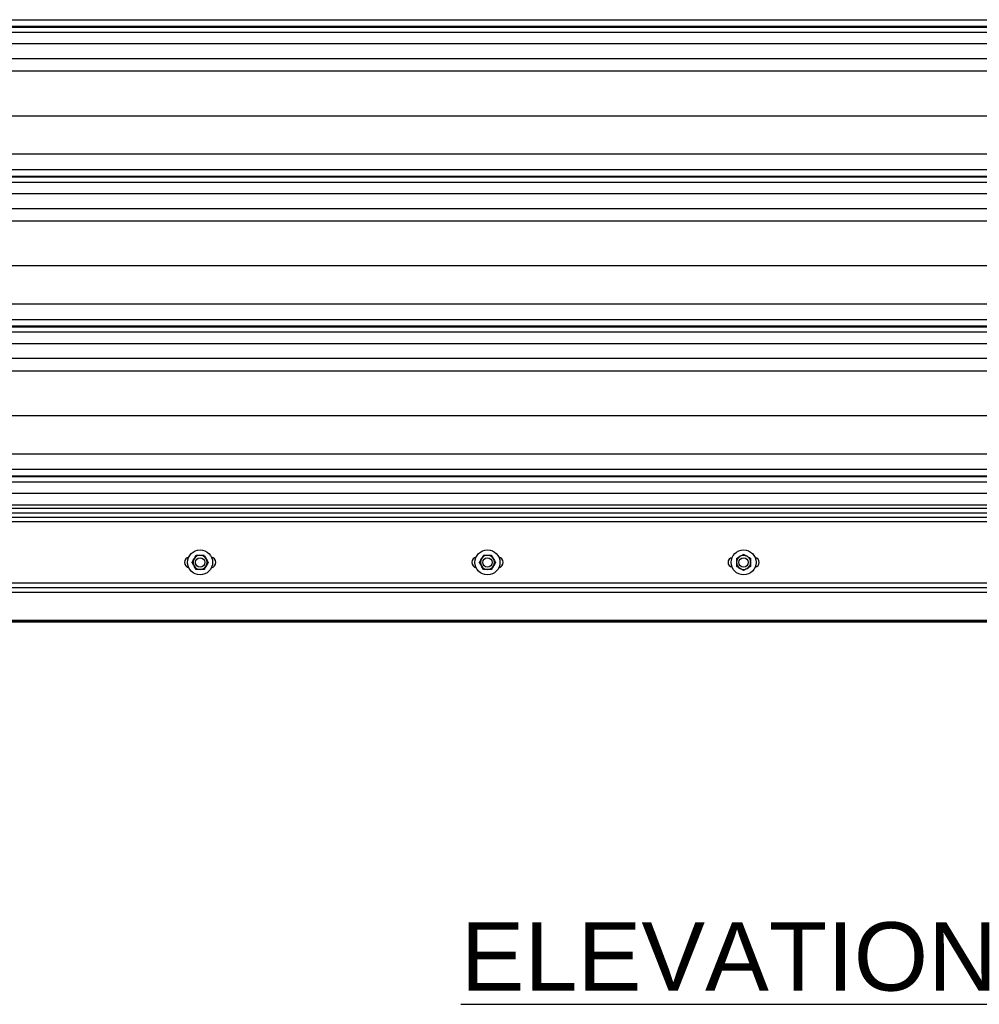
# Model space of a CAD drawing. Header units: inches. Extents: x 170 to 284, y 215 to 248.
# Tile 506 of 656: x 203.52 to 204.84, y 239.26 to 240.61. Entities that reach past the tile are written whole.
import ezdxf

# ---------------------------------------------------------------- set-up
doc = ezdxf.new("R2010")
doc.units = ezdxf.units.IN
doc.header["$LTSCALE"] = 0.25
doc.header["$MEASUREMENT"] = 0
doc.layers.add('ANNOTATIONS', color=1, linetype='Continuous')
doc.layers.add('LH FRONT OF HOOD', color=7, linetype='Continuous')
doc.styles.add('ARIAL', font='arial.ttf', dxfattribs={"height": 0.09375})

msp = doc.modelspace()

# ---------------------------------------------------------------- linework, layer by layer
at = {"layer": 'LH FRONT OF HOOD'}
for p, q in [((202.50032, 240.60579), (206.53264, 240.60579)), ((206.53264, 240.59631), (202.50032, 240.59631)), ((202.50032, 240.59567), (206.53264, 240.59567)), ((202.50032, 240.58865), (206.53264, 240.58865)), ((202.50032, 240.57296), (206.53264, 240.57296)), ((202.50032, 240.55258), (206.53264, 240.55258)), ((202.57687, 240.5355), (206.45609, 240.5355)), ((202.53049, 240.47411), (206.50248, 240.47411)), ((202.50032, 240.42172), (206.53264, 240.42172)), ((202.50032, 240.40034), (206.53264, 240.40034)), ((206.53264, 240.39086), (202.50032, 240.39086)), ((202.50032, 240.39022), (206.53264, 240.39022)), ((202.50032, 240.3832), (206.53264, 240.3832)), ((202.50032, 240.36752), (206.53264, 240.36752)), ((202.50032, 240.34713), (206.53264, 240.34713)), ((202.57687, 240.33005), (206.45609, 240.33005)), ((202.53049, 240.26866), (206.50248, 240.26866)), ((202.50032, 240.21628), (206.53264, 240.21628)), ((202.50032, 240.1949), (206.53264, 240.1949)), ((206.53264, 240.18541), (202.50032, 240.18541)), ((202.50032, 240.18477), (206.53264, 240.18477)), ((202.50032, 240.17775), (206.53264, 240.17775)), ((202.50032, 240.16207), (206.53264, 240.16207)), ((202.50032, 240.14168), (206.53264, 240.14168)), ((202.57687, 240.12461), (206.45609, 240.12461)), ((202.53049, 240.06321), (206.50248, 240.06321)), ((202.50032, 240.01083), (206.53264, 240.01083)), ((202.50032, 239.98945), (206.53264, 239.98945)), ((206.53264, 239.97996), (202.50032, 239.97996)), ((202.50032, 239.97932), (206.53264, 239.97932)), ((202.50032, 239.97231), (206.53264, 239.97231)), ((202.50032, 239.95662), (206.53264, 239.95662)), ((206.53264, 239.94023), (202.50032, 239.94023)), ((206.53264, 239.93564), (202.50032, 239.93564)), ((206.53264, 239.92945), (202.50032, 239.92945)), ((202.50032, 239.92384), (206.53264, 239.92384)), ((206.53264, 239.91742), (202.50032, 239.91742)), ((202.50032, 239.83396), (206.53264, 239.83396)), ((206.67368, 239.82031), (202.35929, 239.82031)), ((202.49197, 239.82111), (206.541, 239.82111)), ((202.50032, 239.82754), (206.53264, 239.82754)), ((208.44568, 239.78003), (200.70953, 239.78003)), ((206.67368, 239.78189), (202.35929, 239.78189)), ((206.67368, 239.78074), (202.35929, 239.78074)), ((206.67368, 239.78003), (202.35929, 239.78003)), ((206.62899, 239.78189), (202.50249, 239.78189))]:
    msp.add_line(p, q, dxfattribs=at)
for centre, radius in [((203.77174, 239.86178), 0.01712), ((204.16551, 239.86178), 0.01712), ((204.51648, 239.86178), 0.01712), ((203.77174, 239.86178), 0.00642), ((204.16551, 239.86178), 0.00642), ((204.51648, 239.86178), 0.00642)]:
    msp.add_circle(centre, radius, dxfattribs=at)
for centre, radius, start, end in [((203.75783, 239.86178), 0.00749, 102.05152, 257.94848), ((203.77174, 239.86178), 0.00962, 90, 150), ((203.77174, 239.86178), 0.00962, 30, 90), ((203.78565, 239.86178), 0.00749, 282.05152, 77.94848), ((204.1516, 239.86178), 0.00749, 102.05152, 257.94848), ((204.16551, 239.86178), 0.00962, 90, 150), ((204.16551, 239.86178), 0.00962, 30, 90), ((204.17942, 239.86178), 0.00749, 282.05152, 77.94848), ((204.51648, 239.86178), 0.00962, 120, 180), ((204.51648, 239.86178), 0.00962, 60, 120), ((204.51648, 239.86178), 0.00962, 0, 60), ((203.77174, 239.86178), 0.00962, 150, 210), ((203.77174, 239.86178), 0.00962, 210, 270), ((203.77174, 239.86178), 0.00962, 270, 330), ((203.77174, 239.86178), 0.00962, 330, 30), ((204.16551, 239.86178), 0.00962, 150, 210), ((204.16551, 239.86178), 0.00962, 210, 270), ((204.16551, 239.86178), 0.00962, 270, 330), ((204.16551, 239.86178), 0.00962, 330, 30), ((204.5015, 239.86178), 0.00642, 98.21321, 261.78679), ((204.51648, 239.86178), 0.00962, 180, 240), ((204.51648, 239.86178), 0.00962, 300, 0), ((204.53146, 239.86178), 0.00642, 278.21321, 81.78679), ((204.51648, 239.86178), 0.00962, 240, 300)]:
    msp.add_arc(centre, radius, start, end, dxfattribs=at)
for points, knots in [([(203.7634, 239.86659), (203.76379, 239.86726), (203.76458, 239.86863), (203.7655, 239.87022), (203.76603, 239.87113), (203.76618, 239.8714)], [0, 0, 0, 0, 0.4057211, 0.8260994, 1, 1, 1, 1]), ([(203.77174, 239.8714), (203.77161, 239.8714), (203.77006, 239.8714), (203.76816, 239.8714), (203.76651, 239.8714), (203.76618, 239.8714)], [0, 0, 0, 0, 0.0660449, 0.8129016, 1, 1, 1, 1]), ([(203.77729, 239.8714), (203.77682, 239.8714), (203.77506, 239.8714), (203.77314, 239.8714), (203.77174, 239.8714)], [0, 0, 0, 0, 0.2661568, 1, 1, 1, 1]), ([(203.77729, 239.8714), (203.77772, 239.87065), (203.7786, 239.86913), (203.77956, 239.86746), (203.78006, 239.86661), (203.78007, 239.86659)], [0, 0, 0, 0, 0.4839977, 0.9856214, 1, 1, 1, 1]), ([(204.15718, 239.86659), (204.15757, 239.86726), (204.15836, 239.86863), (204.15928, 239.87022), (204.1598, 239.87113), (204.15996, 239.8714)], [0, 0, 0, 0, 0.4057211, 0.8260994, 1, 1, 1, 1]), ([(204.16551, 239.8714), (204.16539, 239.8714), (204.16383, 239.8714), (204.16193, 239.8714), (204.16029, 239.8714), (204.15996, 239.8714)], [0, 0, 0, 0, 0.0660449, 0.8129016, 1, 1, 1, 1]), ([(204.17107, 239.8714), (204.1706, 239.8714), (204.16883, 239.8714), (204.16692, 239.8714), (204.16551, 239.8714)], [0, 0, 0, 0, 0.2661568, 1, 1, 1, 1]), ([(204.17107, 239.8714), (204.1715, 239.87065), (204.17238, 239.86913), (204.17334, 239.86746), (204.17383, 239.86661), (204.17384, 239.86659)], [0, 0, 0, 0, 0.4839977, 0.9856214, 1, 1, 1, 1]), ([(204.50686, 239.86733), (204.50761, 239.86776), (204.50913, 239.86864), (204.5108, 239.8696), (204.51165, 239.8701), (204.51167, 239.87011)], [0, 0, 0, 0, 0.4839977, 0.9856214, 1, 1, 1, 1]), ([(204.51167, 239.87011), (204.51235, 239.8705), (204.51371, 239.87129), (204.51531, 239.87221), (204.51622, 239.87273), (204.51648, 239.87289)], [0, 0, 0, 0, 0.4057211, 0.8260994, 1, 1, 1, 1]), ([(204.51648, 239.87289), (204.51723, 239.87246), (204.51875, 239.87158), (204.52042, 239.87062), (204.52127, 239.87012), (204.52129, 239.87011)], [0, 0, 0, 0, 0.4839977, 0.9856214, 1, 1, 1, 1]), ([(204.52129, 239.87011), (204.52197, 239.86972), (204.52334, 239.86893), (204.52493, 239.86801), (204.52584, 239.86749), (204.52611, 239.86733)], [0, 0, 0, 0, 0.4057211, 0.8260994, 1, 1, 1, 1]), ([(203.76063, 239.86178), (203.76106, 239.86252), (203.76194, 239.86405), (203.7629, 239.86571), (203.76339, 239.86656), (203.7634, 239.86659)], [0, 0, 0, 0, 0.4839977, 0.9856214, 1, 1, 1, 1]), ([(203.7634, 239.85697), (203.76302, 239.85764), (203.76223, 239.85901), (203.7613, 239.8606), (203.76078, 239.86151), (203.76063, 239.86178)], [0, 0, 0, 0, 0.4057211, 0.8260994, 1, 1, 1, 1]), ([(203.76618, 239.85215), (203.76575, 239.8529), (203.76487, 239.85442), (203.76391, 239.85609), (203.76342, 239.85694), (203.7634, 239.85697)], [0, 0, 0, 0, 0.4839977, 0.9856214, 1, 1, 1, 1]), ([(203.78007, 239.85697), (203.77968, 239.85629), (203.77889, 239.85492), (203.77797, 239.85333), (203.77745, 239.85242), (203.77729, 239.85215)], [0, 0, 0, 0, 0.4057211, 0.8260994, 1, 1, 1, 1]), ([(203.78007, 239.86659), (203.78046, 239.86591), (203.78125, 239.86455), (203.78217, 239.86295), (203.78269, 239.86204), (203.78285, 239.86178)], [0, 0, 0, 0, 0.4057211, 0.8260994, 1, 1, 1, 1]), ([(203.78285, 239.86178), (203.78242, 239.86103), (203.78154, 239.85951), (203.78058, 239.85784), (203.78008, 239.85699), (203.78007, 239.85697)], [0, 0, 0, 0, 0.4839977, 0.9856214, 1, 1, 1, 1]), ([(204.1544, 239.86178), (204.15483, 239.86252), (204.15571, 239.86405), (204.15667, 239.86571), (204.15716, 239.86656), (204.15718, 239.86659)], [0, 0, 0, 0, 0.4839977, 0.9856214, 1, 1, 1, 1]), ([(204.15718, 239.85697), (204.15679, 239.85764), (204.156, 239.85901), (204.15508, 239.8606), (204.15455, 239.86151), (204.1544, 239.86178)], [0, 0, 0, 0, 0.4057211, 0.8260994, 1, 1, 1, 1]), ([(204.15996, 239.85215), (204.15952, 239.8529), (204.15865, 239.85442), (204.15769, 239.85609), (204.15719, 239.85694), (204.15718, 239.85697)], [0, 0, 0, 0, 0.4839977, 0.9856214, 1, 1, 1, 1]), ([(204.17384, 239.85697), (204.17346, 239.85629), (204.17266, 239.85492), (204.17174, 239.85333), (204.17122, 239.85242), (204.17107, 239.85215)], [0, 0, 0, 0, 0.4057211, 0.8260994, 1, 1, 1, 1]), ([(204.17384, 239.86659), (204.17423, 239.86591), (204.17502, 239.86455), (204.17594, 239.86295), (204.17647, 239.86204), (204.17662, 239.86178)], [0, 0, 0, 0, 0.4057211, 0.8260994, 1, 1, 1, 1]), ([(204.17662, 239.86178), (204.17619, 239.86103), (204.17531, 239.85951), (204.17435, 239.85784), (204.17386, 239.85699), (204.17384, 239.85697)], [0, 0, 0, 0, 0.4839977, 0.9856214, 1, 1, 1, 1]), ([(204.50686, 239.86733), (204.50686, 239.86686), (204.50686, 239.8651), (204.50686, 239.86318), (204.50686, 239.86178)], [0, 0, 0, 0, 0.2661568, 1, 1, 1, 1]), ([(204.50686, 239.86178), (204.50686, 239.86165), (204.50686, 239.8601), (204.50686, 239.8582), (204.50686, 239.85655), (204.50686, 239.85622)], [0, 0, 0, 0, 0.0660449, 0.8129016, 1, 1, 1, 1]), ([(204.51167, 239.85344), (204.511, 239.85383), (204.50963, 239.85462), (204.50804, 239.85554), (204.50713, 239.85607), (204.50686, 239.85622)], [0, 0, 0, 0, 0.4057211, 0.8260994, 1, 1, 1, 1]), ([(204.52611, 239.85622), (204.52536, 239.85579), (204.52384, 239.85491), (204.52217, 239.85395), (204.52132, 239.85346), (204.52129, 239.85344)], [0, 0, 0, 0, 0.4839977, 0.9856214, 1, 1, 1, 1]), ([(204.52611, 239.86733), (204.52611, 239.86686), (204.52611, 239.8651), (204.52611, 239.86318), (204.52611, 239.86178)], [0, 0, 0, 0, 0.2661568, 1, 1, 1, 1]), ([(204.52611, 239.86178), (204.52611, 239.86165), (204.52611, 239.8601), (204.52611, 239.8582), (204.52611, 239.85655), (204.52611, 239.85622)], [0, 0, 0, 0, 0.0660449, 0.8129016, 1, 1, 1, 1]), ([(203.77174, 239.85215), (203.77161, 239.85215), (203.77006, 239.85215), (203.76816, 239.85215), (203.76651, 239.85215), (203.76618, 239.85215)], [0, 0, 0, 0, 0.0660449, 0.8129016, 1, 1, 1, 1]), ([(203.77729, 239.85215), (203.77682, 239.85215), (203.77506, 239.85215), (203.77314, 239.85215), (203.77174, 239.85215)], [0, 0, 0, 0, 0.2661568, 1, 1, 1, 1]), ([(204.16551, 239.85215), (204.16539, 239.85215), (204.16383, 239.85215), (204.16193, 239.85215), (204.16029, 239.85215), (204.15996, 239.85215)], [0, 0, 0, 0, 0.0660449, 0.8129016, 1, 1, 1, 1]), ([(204.17107, 239.85215), (204.1706, 239.85215), (204.16883, 239.85215), (204.16692, 239.85215), (204.16551, 239.85215)], [0, 0, 0, 0, 0.2661568, 1, 1, 1, 1]), ([(204.51648, 239.85067), (204.51574, 239.8511), (204.51421, 239.85198), (204.51255, 239.85294), (204.5117, 239.85343), (204.51167, 239.85344)], [0, 0, 0, 0, 0.4839977, 0.9856214, 1, 1, 1, 1]), ([(204.52129, 239.85344), (204.52062, 239.85306), (204.51925, 239.85226), (204.51766, 239.85134), (204.51675, 239.85082), (204.51648, 239.85067)], [0, 0, 0, 0, 0.4057211, 0.8260994, 1, 1, 1, 1])]:
    msp.add_open_spline(points, degree=3, knots=knots, dxfattribs=at)

# ---------------------------------------------------------------- texts
at = {"layer": 'ANNOTATIONS', "insert": (204.49635, 239.36844), "char_height": 0.09375, "width": 3.0834986, "attachment_point": 2, "style": 'ARIAL'}
msp.add_mtext('{\\LELEVATION}', dxfattribs=at)

doc.saveas('drawing.dxf')
